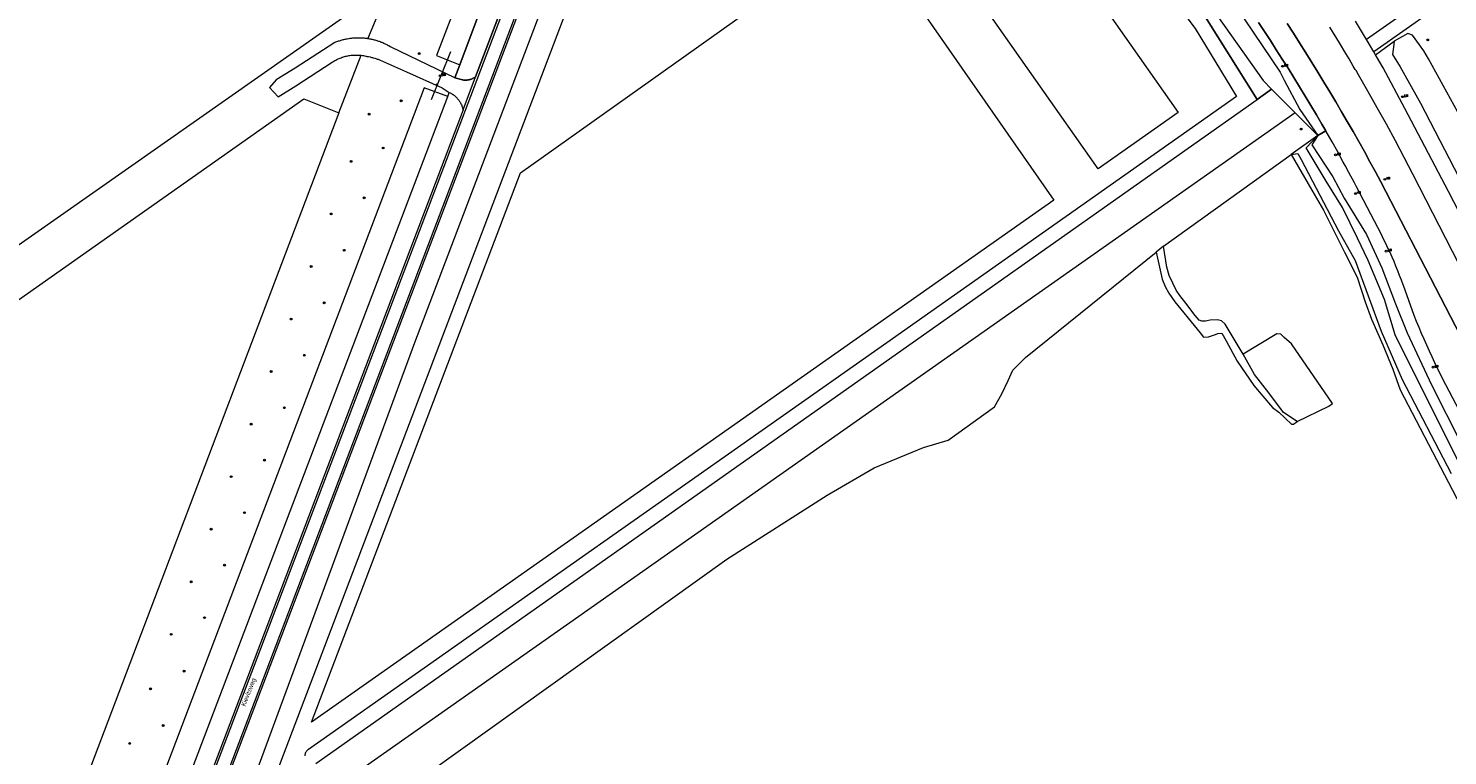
# Model space of a CAD drawing. Header units: metres. Extents: x 138165 to 154469, y 480134 to 494189.
# Tile 877 of 1056: x 148448 to 148841, y 486886 to 487087. Entities that reach past the tile are written whole.
import ezdxf

# ---------------------------------------------------------------- set-up
doc = ezdxf.new("R2010")
doc.units = ezdxf.units.M
doc.header["$LTSCALE"] = 0.001
doc.header["$MEASUREMENT"] = 0
for name, color, linetype, lineweight in [('TOP-L-duiker', 7, 'Continuous', 0), ('TOP-L-topo objecten punt', 7, 'Continuous', 0), ('TOP-L-topo objecten vlak', 7, 'Continuous', 0), ('TOP-T-topo huisnummering naamgeving', 7, 'Continuous', 0)]:
    doc.layers.add(name, color=color, linetype=linetype, lineweight=lineweight)
doc.styles.add('Style-INTL_ISO', font='INTL_ISO.shx')
doc.styles.add('Style-STANDARD', font='STANDARD.shx')

# ---------------------------------------------------------------- blocks, each defined once
blk = doc.blocks.new('24')
at = {"layer": 'TOP-L-topo objecten punt', "color": 7, "linetype": 'Continuous', "lineweight": 0}
for radius in [0.025, 0.0182, 0.0115, 0.005]:
    blk.add_circle((0, 0), radius, dxfattribs=at)
blk = doc.blocks.new('131')
at = {"layer": 'TOP-L-topo objecten punt', "color": 7, "linetype": 'Continuous', "lineweight": 0}
blk.add_circle((0, 0), 0.025, dxfattribs=at)
at = {"layer": 'TOP-L-topo objecten punt', "color": 7, "linetype": 'Continuous', "lineweight": 0, "style": 'Style-STANDARD'}
blk.add_text('SM', height=0.06, dxfattribs=at).set_placement((0.0483, 0))
blk = doc.blocks.new('16')
at = {"layer": 'TOP-L-topo objecten punt', "color": 7, "linetype": 'Continuous', "lineweight": 0}
blk.add_circle((0, 0), 0.025, dxfattribs=at)
at = {"layer": 'TOP-L-topo objecten punt', "color": 7, "linetype": 'Continuous', "lineweight": 0, "style": 'Style-STANDARD'}
blk.add_text('LM', height=0.06, dxfattribs=at).set_placement((0.0483, 0))
blk = doc.blocks.new('10')
at = {"layer": 'TOP-L-topo objecten punt', "linetype": 'Continuous', "lineweight": 0}
blk.add_circle((0, 0), 0.0125, dxfattribs=at)
blk = doc.blocks.new('11')
at = {"layer": 'TOP-L-topo objecten punt', "color": 7, "linetype": 'Continuous', "lineweight": 0}
blk.add_circle((0, 0), 0.025, dxfattribs=at)
at = {"layer": 'TOP-L-topo objecten punt', "color": 7, "linetype": 'Continuous', "lineweight": 0, "style": 'Style-STANDARD'}
blk.add_text('AB', height=0.06, dxfattribs=at).set_placement((0.0483, 0))
blk = doc.blocks.new('14')
at = {"layer": 'TOP-L-topo objecten punt', "color": 7, "linetype": 'Continuous', "lineweight": 0}
blk.add_circle((0, 0), 0.025, dxfattribs=at)
at = {"layer": 'TOP-L-topo objecten punt', "color": 7, "linetype": 'Continuous', "lineweight": 0, "style": 'Style-STANDARD'}
blk.add_text('VB', height=0.06, dxfattribs=at).set_placement((0.0483, 0))

msp = doc.modelspace()

# ---------------------------------------------------------------- linework, layer by layer
at = {"layer": 'TOP-L-duiker', "flags": 128}
msp.add_lwpolyline([(148564.54, 487080.54), (148559.15, 487067.23)], dxfattribs=at)
at = {"layer": 'TOP-L-topo objecten vlak', "flags": 128}
for points in [[(148644.49, 487263.93), (148449.46, 486751.23)], [(148644.49, 487263.93), (148643.97, 487264.14), (148635.89, 487242.88), (148634.99, 487243.23), (148627.89, 487224.6), (148628.79, 487224.25), (148571.51, 487073.62)], [(148452.97, 486749.97), (148453.42, 486749.77), (148633.35, 487222.65), (148634.28, 487222.32), (148641.34, 487240.89), (148640.43, 487241.28), (148648.52, 487262.62), (148648.03, 487262.79)], [(148452.97, 486749.97), (148648.03, 487262.79)], [(148648.38, 487230.7), (148648.13, 487229.87), (148664.1, 487220.4), (148675.73, 487212.16), (148683.53, 487205.41), (148705.31, 487185.09), (148714.27, 487176.56), (148732.22, 487157.94), (148742.15, 487146.81), (148756.85, 487130.38), (148767.75, 487114.78), (148779.65, 487096.88), (148794.45, 487074.9), (148795.51, 487072.7), (148799.91, 487064.57), (148804.83, 487057.34)], [(148617.68, 487211.79), (148567.09, 487076.91), (148565.73, 487073.34), (148567.83, 487072.77), (148568, 487072.75), (148568.18, 487072.73), (148568.35, 487072.71), (148568.51, 487072.7), (148568.69, 487072.7), (148568.85, 487072.71), (148569.02, 487072.72), (148569.2, 487072.73), (148569.38, 487072.76), (148569.55, 487072.78), (148569.71, 487072.82), (148569.88, 487072.86), (148570.05, 487072.91), (148570.22, 487072.96), (148570.39, 487073.02), (148570.54, 487073.08), (148570.68, 487073.14), (148570.84, 487073.22), (148571, 487073.3), (148571.15, 487073.39), (148571.29, 487073.47), (148571.44, 487073.57), (148571.51, 487073.62), (148628.79, 487224.25)], [(148567.09, 487076.91), (148617.68, 487211.79), (148618.22, 487213.72), (148616.42, 487214.74), (148614.34, 487216.03)], [(148635.73, 487215.59), (148633.55, 487208.67), (148632.36, 487204.57), (148638.88, 487201.72), (148653.73, 487195.23), (148677.81, 487182.22), (148706, 487163.07), (148729.75, 487142.89), (148749.71, 487122.22), (148768.74, 487098.2), (148788.04, 487067.38), (148792.06, 487070.24)], [(148635.73, 487215.59), (148642.75, 487207.74), (148648.04, 487204.97), (148659.68, 487200.41), (148667.04, 487201.36), (148680.34, 487188.97), (148701.18, 487171.92), (148717.31, 487159.21), (148736.11, 487142.01), (148757.42, 487118.55), (148775.34, 487092.94), (148789.74, 487072.6), (148792.06, 487070.24)], [(148612.01, 487212.28), (148611.1, 487210.58), (148560.64, 487079.51), (148567.09, 487076.91)], [(148632.36, 487204.57), (148591.04, 487095.92), (148554.57, 487000), (148508.06, 486873.8)], [(148788.04, 487067.38), (148768.74, 487098.2), (148749.71, 487122.22), (148729.75, 487142.89), (148706, 487163.07), (148677.81, 487182.22), (148653.73, 487195.23), (148638.88, 487201.72)], [(148513.55, 486873.81), (148516.49, 486881.35), (148597.31, 487093.64), (148637.1, 487197.65)], [(148637.1, 487197.65), (148654.72, 487189.59), (148672.41, 487180.03), (148700.59, 487161.35), (148727.67, 487138.48), (148749.85, 487114.96), (148770.83, 487086.97), (148782.28, 487068.22), (148685.42, 487000), (148525.16, 486887.42), (148524.98, 486887.28), (148524.81, 486887.12), (148524.65, 486886.95), (148524.52, 486886.76), (148524.41, 486886.55), (148524.32, 486886.34), (148524.25, 486886.11), (148524.21, 486885.89), (148524.19, 486885.65)], [(148731.72, 487039.44), (148526.06, 486894.97), (148583.98, 487047.09), (148679.24, 487114.8), (148731.72, 487039.44)], [(148731.6, 487112.89), (148766.13, 487063.74), (148743.96, 487048.16), (148709.45, 487097.33)], [(148547.88, 487099.23), (148302.25, 486927.16)], [(148541.66, 487084.17), (148547.88, 487099.23)], [(148833.61, 487094.67), (148829.38, 487091.71), (148818.3, 487083.99)], [(148833.61, 487094.67), (148835.9, 487091.39), (148829.33, 487086.82), (148820.33, 487080.55)], [(148788.38, 487088.68), (148790.05, 487086.16), (148791.71, 487083.64), (148793.35, 487081.1), (148794.98, 487078.55), (148796.6, 487076), (148798.2, 487073.44), (148799.79, 487070.87), (148801.36, 487068.29), (148802.92, 487065.7), (148804.47, 487063.1), (148806, 487060.5), (148807.08, 487058.65)], [(148804.83, 487057.34), (148807.08, 487058.65), (148806, 487060.5), (148804.47, 487063.1), (148802.92, 487065.7), (148801.36, 487068.29), (148799.79, 487070.87), (148798.2, 487073.44), (148796.6, 487076), (148794.98, 487078.55), (148793.35, 487081.1), (148791.71, 487083.64), (148790.05, 487086.16), (148788.38, 487088.68)], [(148855.37, 486980.73), (148822.35, 487044.54), (148820.83, 487047.34), (148819.3, 487050.13), (148817.75, 487052.91), (148816.18, 487055.69), (148814.61, 487058.45), (148813.02, 487061.21), (148811.42, 487063.97), (148809.8, 487066.71), (148808.17, 487069.44), (148806.52, 487072.17), (148804.86, 487074.89), (148803.19, 487077.6), (148801.51, 487080.3), (148799.81, 487083), (148798.09, 487085.68), (148796.37, 487088.36)], [(148796.37, 487088.36), (148798.09, 487085.68), (148799.81, 487083), (148801.51, 487080.3), (148803.19, 487077.6), (148804.86, 487074.89), (148806.52, 487072.17), (148808.17, 487069.44), (148809.8, 487066.71), (148811.42, 487063.97), (148813.02, 487061.21), (148814.61, 487058.45), (148816.18, 487055.69), (148817.75, 487052.91), (148819.3, 487050.13), (148820.83, 487047.34), (148822.35, 487044.54), (148855.37, 486980.73)], [(148844.05, 487021.7), (148831.22, 487046.68), (148828.8, 487051.3), (148826.33, 487055.91), (148823.84, 487060.5), (148821.3, 487065.07), (148818.73, 487069.61), (148816.13, 487074.14), (148815.43, 487075.33), (148815.23, 487075.66), (148814.68, 487076.6), (148813.52, 487078.58), (148812.64, 487080.05), (148810.88, 487082.99), (148808.2, 487087.39)], [(148818.3, 487083.99), (148817.22, 487085.8), (148815.3, 487089)], [(148541.66, 487084.17), (148541.44, 487084.2), (148541.18, 487084.24), (148540.96, 487084.26), (148540.7, 487084.29), (148540.44, 487084.31), (148540.18, 487084.33), (148539.92, 487084.35), (148539.69, 487084.36), (148539.43, 487084.37), (148539.17, 487084.37), (148538.95, 487084.37), (148538.69, 487084.37), (148538.43, 487084.36), (148538.17, 487084.35), (148537.91, 487084.34), (148537.64, 487084.32), (148537.39, 487084.29), (148537.13, 487084.27), (148536.87, 487084.24), (148536.61, 487084.2), (148536.39, 487084.17), (148535.91, 487084.09), (148535.65, 487084.04), (148535.4, 487083.99), (148535.14, 487083.93), (148534.89, 487083.87), (148534.67, 487083.82), (148534.42, 487083.75), (148534.2, 487083.69), (148533.95, 487083.62), (148533.71, 487083.54), (148533.46, 487083.46), (148533.21, 487083.37), (148532.97, 487083.28), (148532.72, 487083.19), (148532.49, 487083.1), (148521.55, 487076.06), (148516.27, 487072.82), (148514.4, 487070.71), (148516.81, 487068.04), (148521.71, 487071.13), (148531.73, 487077.65), (148531.99, 487077.82), (148532.26, 487077.98), (148532.53, 487078.13), (148532.8, 487078.28), (148533.08, 487078.42), (148533.22, 487078.49), (148533.39, 487078.57), (148533.67, 487078.69), (148533.96, 487078.81), (148534.25, 487078.92), (148534.55, 487079.03), (148534.69, 487079.07), (148534.87, 487079.13), (148535.17, 487079.22), (148535.47, 487079.3), (148535.77, 487079.37), (148536.08, 487079.43), (148536.38, 487079.49), (148536.69, 487079.54), (148537, 487079.58), (148537.31, 487079.61), (148537.62, 487079.63), (148537.93, 487079.65), (148538.24, 487079.66), (148538.58, 487079.66), (148538.89, 487079.65), (148539.2, 487079.63), (148539.51, 487079.61), (148539.82, 487079.58)], [(148565.73, 487073.34), (148548.09, 487081.82), (148547.87, 487081.95), (148547.45, 487082.19), (148547.22, 487082.32), (148546.99, 487082.44), (148546.75, 487082.56), (148546.52, 487082.67), (148546.28, 487082.78), (148546.05, 487082.89), (148545.81, 487082.99), (148545.57, 487083.09), (148545.36, 487083.17), (148545.11, 487083.27), (148544.87, 487083.36), (148544.66, 487083.43), (148544.41, 487083.51), (148544.2, 487083.58), (148543.95, 487083.66), (148543.7, 487083.73), (148543.45, 487083.8), (148543.19, 487083.86), (148542.94, 487083.92), (148542.68, 487083.98), (148542.43, 487084.03), (148542.17, 487084.08), (148541.92, 487084.13), (148541.66, 487084.17)], [(148820.33, 487080.55), (148819.13, 487082.59), (148818.3, 487083.99)], [(148820.82, 487079.71), (148826.01, 487083.47)], [(148826.01, 487083.47), (148825.91, 487082.59), (148825.58, 487079.81), (148827.68, 487076.35), (148833.34, 487066.36), (148871.95, 486991.87), (148895.06, 486947.09), (148909.16, 486920.3), (148913.73, 486910.61), (148916.04, 486907.58), (148917.73, 486907.14), (148925.63, 486911.37), (148931.35, 486910.88), (148949.38, 486913.68)], [(148843.6, 487063.82), (148835.49, 487078.58), (148834.26, 487080.82), (148831.09, 487085.12), (148829.81, 487085.63), (148826.01, 487083.47)], [(148533.62, 487063.68), (148539.82, 487079.58)], [(148539.82, 487079.58), (148540.13, 487079.54), (148540.44, 487079.49), (148540.74, 487079.43), (148541.05, 487079.37), (148541.2, 487079.33), (148541.35, 487079.29), (148541.58, 487079.26), (148541.81, 487079.21), (148542.26, 487079.12), (148542.49, 487079.07), (148542.71, 487079.01), (148542.94, 487078.95), (148543.16, 487078.89), (148543.61, 487078.77), (148543.83, 487078.7), (148544.05, 487078.62), (148544.27, 487078.55), (148544.49, 487078.47), (148544.7, 487078.4), (148544.92, 487078.31), (148552.31, 487074.96), (148562.25, 487070.59), (148564.2, 487069.33)], [(148820.82, 487079.71), (148820.33, 487080.55)], [(148863.58, 486998.23), (148841.08, 487041.85), (148828.98, 487064.9), (148822.91, 487076.15), (148821.09, 487079.25), (148820.82, 487079.71)], [(148565.73, 487073.34), (148567.09, 487076.91)], [(148571.51, 487073.62), (148571.44, 487073.57), (148571.29, 487073.47), (148571.15, 487073.39), (148571, 487073.3), (148570.84, 487073.22), (148570.68, 487073.14), (148570.54, 487073.08), (148570.39, 487073.02), (148570.22, 487072.96), (148570.05, 487072.91), (148569.88, 487072.86), (148569.71, 487072.82), (148569.55, 487072.78), (148569.38, 487072.76), (148569.2, 487072.73), (148569.02, 487072.72), (148568.85, 487072.71), (148568.69, 487072.7), (148568.51, 487072.7), (148568.35, 487072.71), (148568.18, 487072.73), (148568, 487072.75), (148567.83, 487072.77), (148565.73, 487073.34)], [(148568.04, 487064.47), (148571.51, 487073.62)], [(148455.96, 486870.48), (148442.87, 486861.45), (148373.19, 486961.49), (148523.91, 487067.53), (148533.62, 487063.68)], [(148421.43, 486694.13), (148563.77, 487068.19)], [(148563.77, 487068.19), (148557.26, 487070.62), (148473.72, 486850.98)], [(148527.28, 486883.53), (148692.48, 487000), (148788.04, 487067.38)], [(148563.77, 487068.19), (148564.2, 487069.33)], [(148564.2, 487069.33), (148564.42, 487069.23), (148564.62, 487069.11), (148564.83, 487068.99), (148564.95, 487068.92), (148565.05, 487068.85), (148565.17, 487068.77), (148565.27, 487068.71), (148565.45, 487068.56), (148565.64, 487068.41), (148565.82, 487068.26), (148566, 487068.1), (148566.17, 487067.93), (148566.26, 487067.83), (148566.35, 487067.74), (148566.5, 487067.57), (148566.58, 487067.48), (148566.67, 487067.37), (148566.81, 487067.18), (148566.95, 487066.98), (148567.08, 487066.79), (148567.21, 487066.59), (148567.32, 487066.38), (148567.43, 487066.17), (148567.55, 487065.93), (148567.64, 487065.72), (148567.73, 487065.5), (148567.81, 487065.27), (148567.86, 487065.14), (148567.89, 487065.03), (148567.96, 487064.8), (148568.02, 487064.57), (148568.04, 487064.47)], [(148798.59, 487063.64), (148792.06, 487070.24), (148788.04, 487067.38)], [(148792.06, 487070.24), (148798.59, 487063.64), (148804.83, 487057.34)], [(148568.04, 487064.47), (148449, 486751.43), (148449.46, 486751.23)], [(148533.62, 487063.68), (148509.43, 487000), (148461.74, 486874.48), (148455.96, 486870.48)], [(148798.59, 487063.64), (148525.73, 486871.97), (148523.01, 486868.57)], [(148804.83, 487057.34), (148798.59, 487063.64)], [(148804.83, 487057.34), (148797.5, 487052.09)], [(148845.28, 486964.21), (148834.8, 486985.16), (148826.31, 487002.18), (148823.34, 487011.96), (148818.81, 487022.73), (148815.89, 487029), (148811.71, 487037.41), (148807.13, 487044.75), (148801.59, 487053.92), (148804.83, 487057.34)], [(148804.83, 487057.34), (148803.2, 487054.75), (148809.05, 487045.98), (148812.13, 487040.03), (148818.37, 487030.01), (148822.55, 487020.71), (148826.36, 487010.81), (148829.58, 487002.71), (148836.31, 486988.39), (148852.83, 486955.85)], [(148807.08, 487058.65), (148804.83, 487057.34)], [(148879.85, 486913.2), (148839.41, 486990.14), (148838.84, 486991.27), (148838.05, 486992.87), (148837.27, 486994.48), (148836.51, 486996.09), (148835.76, 486997.71), (148835.02, 486999.34), (148834.3, 487000.97), (148833.6, 487002.61), (148832.91, 487004.26), (148832.23, 487005.92), (148831.57, 487007.58), (148828.55, 487015.84), (148828.47, 487016.06), (148828, 487017.35), (148827.51, 487018.63), (148827.01, 487019.91), (148826.49, 487021.19), (148825.96, 487022.46), (148825.41, 487023.72), (148824.85, 487024.97), (148824.27, 487026.22), (148823.68, 487027.47), (148823.08, 487028.7), (148822.46, 487029.93), (148815.57, 487043.18), (148814.97, 487044.31), (148813.44, 487047.16), (148812.41, 487049.06), (148811.9, 487049.99), (148810.35, 487052.82), (148808.78, 487055.64), (148807.2, 487058.45), (148807.08, 487058.65)], [(148762.05, 487026.7), (148797.5, 487052.09)], [(148797.5, 487052.09), (148799.33, 487052.4), (148800.27, 487050.76), (148810.61, 487030.99), (148815.23, 487022.8), (148822.44, 487003.22), (148828.18, 486989.83), (148841.84, 486963.85)], [(148797.5, 487052.09), (148803.17, 487042.27), (148806.38, 487036.7), (148812.26, 487025.11), (148815.75, 487018.13), (148817.97, 487011.3), (148819.72, 487006.54), (148822.89, 486999.4), (148825.59, 486992.73), (148827.66, 486987.01), (148867.82, 486910.02), (148869.73, 486906.05), (148870.68, 486902.88), (148870.84, 486900.81), (148870.84, 486898.11), (148869.57, 486893.67), (148868.45, 486892.08), (148866.55, 486890.65), (148863.53, 486888.59), (148827.27, 486869.32)], [(148534.19, 486863.62), (148641.07, 486940.13), (148668.91, 486957.8), (148681.92, 486965.42), (148695.58, 486970.98), (148702.4, 486973.04), (148710.02, 486978.44), (148715.26, 486982.25), (148717.33, 486985.9), (148719.07, 486989.55), (148720.34, 486992.41), (148723.83, 486995.9), (148760.08, 487025.06)], [(148762.05, 487026.7), (148760.08, 487025.06)], [(148760.08, 487025.06), (148761.15, 487020.13), (148761.68, 487017.59), (148762.53, 487015.53), (148763.53, 487013.73), (148765.28, 487011.3), (148771.42, 487003.73), (148772.26, 487002.78), (148773.22, 487001.51), (148774.54, 487001.61), (148776.5, 487002.25), (148777.18, 487002.57), (148778.3, 487002.67), (148779.46, 487000.5), (148782.53, 486994.89), (148787.08, 486988.17), (148789.62, 486985.21), (148792.27, 486982.09), (148794.01, 486980.76), (148797.56, 486977.43), (148798.09, 486977.43), (148799.17, 486978.19)], [(148784.14, 486996.81), (148779.2, 487005.16), (148778.14, 487006.06), (148777.03, 487006.38), (148775.02, 487006.22), (148773.69, 487005.95), (148772.69, 487005.95), (148772, 487006.22), (148770.83, 487007.54), (148768.3, 487010.93), (148766.65, 487013.04), (148765.6, 487014.58), (148764.64, 487016.54), (148763.69, 487018.6), (148763.06, 487020.93), (148762.05, 487026.7)], [(148799.17, 486978.19), (148807.93, 486982.46), (148808.91, 486983.16), (148797.56, 486999.66), (148795.55, 487001.46), (148794.6, 487002.41), (148793.48, 487002.46), (148784.14, 486996.81)], [(148799.17, 486978.19), (148795.36, 486980.73), (148791.24, 486986.12), (148787.32, 486991.2), (148784.14, 486996.81)]]:
    msp.add_lwpolyline(points, dxfattribs=at)

# ---------------------------------------------------------------- block references
at = {"layer": 'TOP-L-topo objecten punt', "xscale": 10, "yscale": 10, "zscale": 10}
for name, p in [('24', (148835.31, 487083.83)), ('24', (148555.89, 487080.05)), ('16', (148795.06, 487076.55)), ('10', (148560.76, 487071.52)), ('131', (148561.68, 487073.92)), ('24', (148550.89, 487066.99)), ('16', (148828.31, 487068.12)), ('24', (148541.99, 487063.29)), ('24', (148800.24, 487059.17)), ('24', (148545.9, 487053.92)), ('16', (148809.72, 487052.02)), ('24', (148537, 487050.22)), ('11', (148823.41, 487045.25)), ('24', (148540.63, 487040.13)), ('14', (148815.27, 487041.29)), ('24', (148531.46, 487035.67)), ('24', (148535.1, 487025.6)), ('16', (148823.79, 487025.37)), ('24', (148525.93, 487021.12)), ('24', (148529.57, 487011.07)), ('24', (148520.39, 487006.57)), ('24', (148524.04, 486996.54)), ('24', (148514.86, 486992.03)), ('16', (148836.79, 486993.24)), ('24', (148518.51, 486982.02)), ('24', (148509.32, 486977.48)), ('24', (148512.98, 486967.49)), ('24', (148503.79, 486962.93)), ('24', (148507.45, 486952.96)), ('24', (148498.25, 486948.38)), ('24', (148501.92, 486938.43)), ('24', (148492.72, 486933.83)), ('24', (148496.39, 486923.9)), ('24', (148487.18, 486919.28)), ('24', (148490.73, 486909.1)), ('24', (148481.42, 486904.18)), ('24', (148484.96, 486894.03)), ('24', (148475.65, 486889.08))]:
    msp.add_blockref(name, p, dxfattribs=at)

# ---------------------------------------------------------------- texts
at = {"layer": 'TOP-T-topo huisnummering naamgeving', "style": 'Style-INTL_ISO'}
msp.add_text('Kievitsweg', height=1.25, rotation=69, dxfattribs=at).set_placement((148507.69, 486899.2))

doc.saveas('drawing.dxf')
